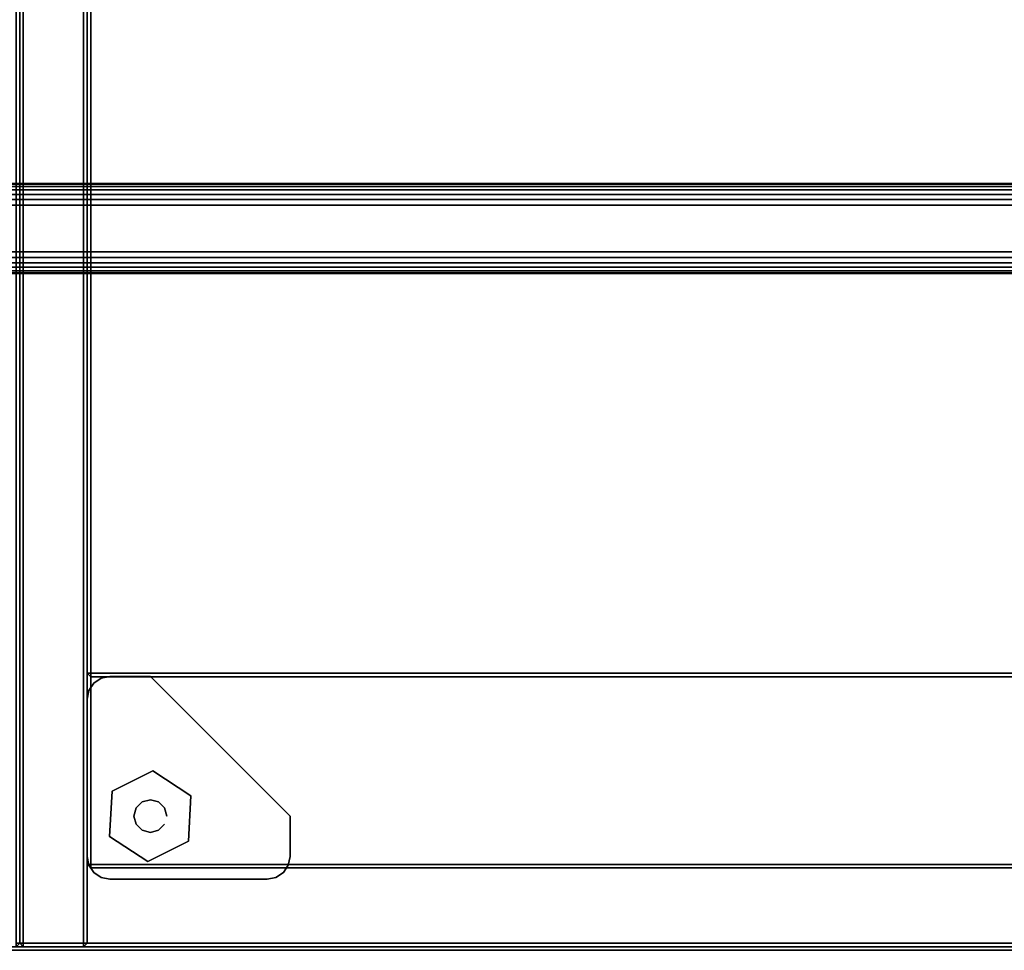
# Model space of a CAD drawing. Header units: inches. Extents: x -213 to 429, y -72 to 85.
# Tile 619 of 656: x 377 to 388, y 62 to 72. Entities that reach past the tile are written whole.
import ezdxf
from ezdxf.enums import TextEntityAlignment as Align

# ---------------------------------------------------------------- set-up
doc = ezdxf.new("R2010")
doc.units = ezdxf.units.IN
doc.header["$LTSCALE"] = 96
doc.header["$MEASUREMENT"] = 0
doc.header["$PDSIZE"] = -1
for name, color, linetype in [('A-FURN-3-BE_HOLD-BKCASE-BOTTOM-WOOD-HORIZONTAL', 33, 'Continuous'), ('A-FURN-3-BE_HOLD-BKCASE-BOTTOM-WOOD-TRIM-HORIZONTAL', 37, 'Continuous'), ('A-FURN-3-BE_HOLD-BKCASE-BOTTOM-WOOD-TRIM-VERTICAL', 37, 'Continuous'), ('A-FURN-3-BE_HOLD-BKCASE-SHELF-HOLE', 250, 'Continuous'), ('A-FURN-3-BE_HOLD-BKCASE-SHELF-WOOD-HORIZONTAL', 33, 'Continuous'), ('A-FURN-3-BE_HOLD-BKCASE-SHELF-WOOD-TRIM-HORIZONTAL', 37, 'Continuous'), ('A-FURN-3-BE_HOLD-BKCASE-SHELF-WOOD-TRIM-VERTICAL', 37, 'Continuous'), ('A-FURN-3-BE_HOLD-BKCASE-SIDE-WOOD-TRIM-HORIZONTAL', 37, 'Continuous'), ('A-FURN-3-BE_HOLD-BKCASE-SIDE-WOOD-TRIM-VERTICAL', 37, 'Continuous'), ('A-FURN-3-BE_HOLD-BKCASE-SIDE-WOOD-VERTICAL', 33, 'Continuous'), ('A-FURN-3-BE_HOLD-BKCASE-SUPPORT-GLIDE-METAL', 251, 'Continuous'), ('A-FURN-3-BE_HOLD-BKCASE-SUPPORT-PLASTIC', 251, 'Continuous'), ('A-FURN-3-BE_HOLD-BKCASE-TOP-FALSE', 251, 'Continuous'), ('A-FURN-3-BE_HOLD-LEG-BASE', 253, 'Continuous'), ('A-FURN-3-BE_HOLD-STOR-BOTTOM-WOOD-TRIM-VERTICAL', 37, 'Continuous'), ('A-FURN-3-BE_HOLD-STOR-TOP-WOOD-HORIZONTAL', 33, 'Continuous'), ('A-FURN-3-BE_HOLD-STOR-TOP-WOOD-TRIM-HORIZONTAL', 37, 'Continuous'), ('A-FURN-3-NODE', 7, 'Continuous'), ('A-FURN-HAWORTH-ATT', 251, 'Continuous')]:
    doc.layers.add(name, color=color, linetype=linetype)
doc.styles.get("Standard").update_dxf_attribs({"font": 'trebuc.ttf'})

# ---------------------------------------------------------------- blocks, each defined once
blk = doc.blocks.new('BMAL-1684-YYYYS-1HG-3D-3')
at = {"layer": 'A-FURN-3-BE_HOLD-STOR-TOP-WOOD-HORIZONTAL'}
for points, invisible_edges in [([(0.04, -0.04, 21.35), (83.93, -0.04, 21.35), (83.93, -15.96, 21.35), (0.04, -15.96, 21.35)], 1), ([(83.93, -15.96, 22.1), (83.93, -0.04, 22.1), (0.04, -0.04, 22.1), (0.04, -15.96, 22.1)], 2)]:
    blk.add_3dface(points, dxfattribs=dict(at, invisible_edges=invisible_edges))
at = {"layer": 'A-FURN-3-BE_HOLD-STOR-TOP-WOOD-TRIM-HORIZONTAL'}
for points in [[(0.04, -16, 21.39), (0.04, -15.96, 21.35), (83.93, -15.96, 21.35), (83.93, -16, 21.39)], [(0.04, -15.96, 22.1), (0.04, -16, 22.06), (83.93, -16, 22.06), (83.93, -15.96, 22.1)], [(83.93, -16, 21.39), (83.93, -16, 22.06), (0.04, -16, 22.06), (0.04, -16, 21.39)]]:
    blk.add_3dface(points, dxfattribs=at)
at = {"layer": 'A-FURN-HAWORTH-ATT', "flags": 1}
for tag, p in [('HAWMC', (0, 0)), ('HAWPN', (0, -0.167)), ('HAWSN', (0, -0.333))]:
    blk.add_attdef(tag, text='', height=0.1, dxfattribs=at).set_placement(p, align=Align.TOP_CENTER)
blk = doc.blocks.new('BB22N-1630-TTRNN-WITH-GLIDES-3D-3')
at = {"layer": 'A-FURN-3-BE_HOLD-BKCASE-BOTTOM-WOOD-HORIZONTAL'}
for points, invisible_edges in [([(0.04, -0.04, 0.59), (29.92, -0.04, 0.59), (29.92, -15.92, 0.59), (0.04, -15.92, 0.59)], 1), ([(29.92, -15.92, 1.34), (29.92, -0.04, 1.34), (0.04, -0.04, 1.34), (0.04, -15.92, 1.34)], 2)]:
    blk.add_3dface(points, dxfattribs=dict(at, invisible_edges=invisible_edges))
at = {"layer": 'A-FURN-3-BE_HOLD-BKCASE-BOTTOM-WOOD-TRIM-HORIZONTAL'}
for points in [[(0.04, -15.96, 0.63), (0.04, -15.92, 0.59), (29.92, -15.92, 0.59), (29.92, -15.96, 0.63)], [(0.04, -15.92, 1.34), (0.04, -15.96, 1.3), (29.92, -15.96, 1.3), (29.92, -15.92, 1.34)], [(29.92, -15.96, 0.63), (29.92, -15.96, 1.3), (0.04, -15.96, 1.3), (0.04, -15.96, 0.63)]]:
    blk.add_3dface(points, dxfattribs=at)
at = {"layer": 'A-FURN-3-BE_HOLD-BKCASE-BOTTOM-WOOD-TRIM-VERTICAL'}
for points in [[(0.04, -0.04, 1.34), (0, -0.04, 1.3), (0, -15.92, 1.3), (0.04, -15.92, 1.34)], [(0.04, -15.92, 0.59), (0, -15.92, 0.63), (0, -0.04, 0.63), (0.04, -0.04, 0.59)], [(0, -15.92, 0.63), (0, -15.92, 1.3), (0, -0.04, 1.3), (0, -0.04, 0.63)], [(0, -15.92, 0.63), (0.04, -15.96, 0.63), (0.04, -15.96, 1.3), (0, -15.92, 1.3)], [(0, -15.92, 1.3), (0.04, -15.96, 1.3), (0.04, -15.92, 1.34)], [(0, -15.92, 0.63), (0.04, -15.92, 0.59), (0.04, -15.96, 0.63)]]:
    blk.add_3dface(points, dxfattribs=at)
at = {"layer": 'A-FURN-3-BE_HOLD-BKCASE-SHELF-HOLE'}
for points, invisible_edges in [([(0.751, -6.348, 12.797), (0.751, -6.357, 12.845), (0.751, -6.357, 12.75), (0.751, -6.348, 12.797)], 2), ([(0.751, -6.348, 15.797), (0.751, -6.357, 15.845), (0.751, -6.357, 15.75), (0.751, -6.348, 15.797)], 2), ([(0.751, -6.357, 12.845), (0.751, -6.384, 12.886), (0.751, -6.384, 12.709), (0.751, -6.357, 12.75)], 10), ([(0.751, -6.357, 15.845), (0.751, -6.384, 15.886), (0.751, -6.384, 15.709), (0.751, -6.357, 15.75)], 10), ([(0.751, -6.384, 12.886), (0.751, -6.425, 12.913), (0.751, -6.425, 12.682), (0.751, -6.384, 12.709)], 10), ([(0.751, -6.384, 15.886), (0.751, -6.425, 15.913), (0.751, -6.425, 15.682), (0.751, -6.384, 15.709)], 10), ([(0.751, -6.425, 12.913), (0.751, -6.473, 12.922), (0.751, -6.473, 12.672), (0.751, -6.425, 12.682)], 10), ([(0.751, -6.425, 15.913), (0.751, -6.473, 15.922), (0.751, -6.473, 15.672), (0.751, -6.425, 15.682)], 10), ([(0.751, -6.473, 12.922), (0.751, -6.52, 12.913), (0.751, -6.52, 12.682), (0.751, -6.473, 12.672)], 10), ([(0.751, -6.473, 15.922), (0.751, -6.52, 15.913), (0.751, -6.52, 15.682), (0.751, -6.473, 15.672)], 10), ([(0.751, -6.52, 12.913), (0.751, -6.561, 12.886), (0.751, -6.561, 12.709), (0.751, -6.52, 12.682)], 10), ([(0.751, -6.52, 15.913), (0.751, -6.561, 15.886), (0.751, -6.561, 15.709), (0.751, -6.52, 15.682)], 10), ([(0.751, -6.561, 12.886), (0.751, -6.588, 12.845), (0.751, -6.588, 12.75), (0.751, -6.561, 12.709)], 10), ([(0.751, -6.561, 15.886), (0.751, -6.588, 15.845), (0.751, -6.588, 15.75), (0.751, -6.561, 15.709)], 10), ([(0.751, -6.588, 12.845), (0.751, -6.598, 12.797), (0.751, -6.598, 12.797), (0.751, -6.588, 12.75)], 8), ([(0.751, -6.588, 15.845), (0.751, -6.598, 15.797), (0.751, -6.598, 15.797), (0.751, -6.588, 15.75)], 8), ([(0.751, -9.238, 12.797), (0.751, -9.247, 12.845), (0.751, -9.247, 12.75), (0.751, -9.238, 12.797)], 2), ([(0.751, -9.238, 15.797), (0.751, -9.247, 15.845), (0.751, -9.247, 15.75), (0.751, -9.238, 15.797)], 2), ([(0.751, -9.247, 12.845), (0.751, -9.274, 12.886), (0.751, -9.274, 12.709), (0.751, -9.247, 12.75)], 10), ([(0.751, -9.247, 15.845), (0.751, -9.274, 15.886), (0.751, -9.274, 15.709), (0.751, -9.247, 15.75)], 10), ([(0.751, -9.274, 12.886), (0.751, -9.315, 12.913), (0.751, -9.315, 12.682), (0.751, -9.274, 12.709)], 10), ([(0.751, -9.274, 15.886), (0.751, -9.315, 15.913), (0.751, -9.315, 15.682), (0.751, -9.274, 15.709)], 10), ([(0.751, -9.315, 12.913), (0.751, -9.363, 12.922), (0.751, -9.363, 12.672), (0.751, -9.315, 12.682)], 10), ([(0.751, -9.315, 15.913), (0.751, -9.363, 15.922), (0.751, -9.363, 15.672), (0.751, -9.315, 15.682)], 10), ([(0.751, -9.363, 12.922), (0.751, -9.41, 12.913), (0.751, -9.41, 12.682), (0.751, -9.363, 12.672)], 10), ([(0.751, -9.363, 15.922), (0.751, -9.41, 15.913), (0.751, -9.41, 15.682), (0.751, -9.363, 15.672)], 10), ([(0.751, -9.41, 12.913), (0.751, -9.451, 12.886), (0.751, -9.451, 12.709), (0.751, -9.41, 12.682)], 10), ([(0.751, -9.41, 15.913), (0.751, -9.451, 15.886), (0.751, -9.451, 15.709), (0.751, -9.41, 15.682)], 10), ([(0.751, -9.451, 12.886), (0.751, -9.478, 12.845), (0.751, -9.478, 12.75), (0.751, -9.451, 12.709)], 10), ([(0.751, -9.451, 15.886), (0.751, -9.478, 15.845), (0.751, -9.478, 15.75), (0.751, -9.451, 15.709)], 10), ([(0.751, -9.478, 12.845), (0.751, -9.488, 12.797), (0.751, -9.488, 12.797), (0.751, -9.478, 12.75)], 8), ([(0.751, -9.478, 15.845), (0.751, -9.488, 15.797), (0.751, -9.488, 15.797), (0.751, -9.478, 15.75)], 8)]:
    blk.add_3dface(points, dxfattribs=dict(at, invisible_edges=invisible_edges))
at = {"layer": 'A-FURN-3-BE_HOLD-BKCASE-SHELF-WOOD-HORIZONTAL', "invisible_edges": 10}
for points in [[(29.17, -15.045, 14.672), (29.17, -0.977, 14.672), (0.79, -0.977, 14.672), (0.79, -15.045, 14.672)], [(29.17, -0.977, 13.922), (29.17, -15.045, 13.922), (0.79, -15.045, 13.922), (0.79, -0.977, 13.922)]]:
    blk.add_3dface(points, dxfattribs=at)
at = {"layer": 'A-FURN-3-BE_HOLD-BKCASE-SHELF-WOOD-TRIM-HORIZONTAL'}
for points in [[(0.75, -15.045, 14.632), (0.75, -15.045, 13.962), (0.79, -15.085, 13.962), (0.79, -15.085, 14.632)], [(0.75, -15.045, 14.632), (0.79, -15.085, 14.632), (0.79, -15.085, 14.632), (0.79, -15.045, 14.672)], [(0.75, -15.045, 13.962), (0.79, -15.045, 13.922), (0.79, -15.045, 13.922), (0.79, -15.085, 13.962)], [(29.17, -15.045, 14.672), (0.79, -15.045, 14.672), (0.79, -15.085, 14.632), (29.17, -15.085, 14.632)], [(29.17, -15.085, 13.962), (0.79, -15.085, 13.962), (0.79, -15.045, 13.922), (29.17, -15.045, 13.922)], [(0.79, -15.085, 13.962), (29.17, -15.085, 13.962), (29.17, -15.085, 14.632), (0.79, -15.085, 14.632)]]:
    blk.add_3dface(points, dxfattribs=at)
at = {"layer": 'A-FURN-3-BE_HOLD-BKCASE-SHELF-WOOD-TRIM-VERTICAL'}
for points in [[(0.75, -15.045, 14.632), (0.79, -15.045, 14.672), (0.79, -0.977, 14.672), (0.75, -0.977, 14.632)], [(0.75, -0.977, 14.632), (0.75, -0.977, 13.962), (0.75, -15.045, 13.962), (0.75, -15.045, 14.632)], [(0.79, -15.045, 13.922), (0.75, -15.045, 13.962), (0.75, -0.977, 13.962), (0.79, -0.977, 13.922)]]:
    blk.add_3dface(points, dxfattribs=at)
at = {"layer": 'A-FURN-3-BE_HOLD-BKCASE-SIDE-WOOD-TRIM-HORIZONTAL'}
for points in [[(0, -0.04, 1.38), (0.04, -0.04, 1.34), (0.04, -15.92, 1.34), (0, -15.92, 1.38)], [(0, -15.92, 21.31), (0.04, -15.92, 21.35), (0.04, -0.04, 21.35), (0, -0.04, 21.31)], [(0.71, -0.04, 21.35), (0.04, -0.04, 21.35), (0.04, -15.92, 21.35), (0.71, -15.92, 21.35)], [(0.75, -15.92, 1.38), (0.71, -15.92, 1.34), (0.71, -0.04, 1.34), (0.75, -0.04, 1.38)], [(0.75, -0.04, 21.31), (0.71, -0.04, 21.35), (0.71, -15.92, 21.35), (0.75, -15.92, 21.31)]]:
    blk.add_3dface(points, dxfattribs=at)
at = {"layer": 'A-FURN-3-BE_HOLD-BKCASE-SIDE-WOOD-TRIM-VERTICAL'}
for points in [[(0.04, -15.92, 1.34), (0.04, -15.96, 1.38), (0, -15.92, 1.38)], [(0.04, -15.92, 21.35), (0, -15.92, 21.31), (0.04, -15.96, 21.31)], [(0, -15.92, 1.38), (0.04, -15.96, 1.38), (0.04, -15.96, 21.31), (0, -15.92, 21.31)], [(0.71, -15.92, 1.34), (0.71, -15.96, 1.38), (0.04, -15.96, 1.38), (0.04, -15.92, 1.34)], [(0.04, -15.92, 21.35), (0.04, -15.96, 21.31), (0.71, -15.96, 21.31), (0.71, -15.92, 21.35)], [(0.71, -15.96, 21.31), (0.04, -15.96, 21.31), (0.04, -15.96, 1.38), (0.71, -15.96, 1.38)], [(0.71, -15.92, 1.34), (0.75, -15.92, 1.38), (0.71, -15.96, 1.38)], [(0.71, -15.92, 21.35), (0.71, -15.96, 21.31), (0.75, -15.92, 21.31)], [(0.71, -15.96, 1.38), (0.75, -15.92, 1.38), (0.75, -15.92, 21.31), (0.71, -15.96, 21.31)]]:
    blk.add_3dface(points, dxfattribs=at)
at = {"layer": 'A-FURN-3-BE_HOLD-BKCASE-SIDE-WOOD-VERTICAL'}
for points, invisible_edges in [([(0, -15.92, 21.31), (0, -0.04, 21.31), (0, -0.04, 1.38), (0, -15.92, 1.38)], 2), ([(0.75, -0.04, 1.38), (0.75, -0.04, 21.31), (0.75, -15.92, 21.31), (0.75, -15.92, 1.38)], 1)]:
    blk.add_3dface(points, dxfattribs=dict(at, invisible_edges=invisible_edges))
at = {"layer": 'A-FURN-3-BE_HOLD-BKCASE-SUPPORT-GLIDE-METAL'}
for points, invisible_edges in [([(1.028, -14.232, 0.231), (1.873, -14.786, 0.231), (1.902, -14.282, 0.231), (1.48, -14.005, 0.231)], 1), ([(1.48, -14.005), (1.902, -14.282), (1.873, -14.786), (1.028, -14.232)], 4), ([(0.999, -14.736, 0.231), (1.422, -15.014, 0.231), (1.873, -14.786, 0.231), (1.028, -14.232, 0.231)], 4), ([(1.028, -14.232), (1.873, -14.786), (1.422, -15.014), (0.999, -14.736)], 1)]:
    blk.add_3dface(points, dxfattribs=dict(at, invisible_edges=invisible_edges))
for points in [[(1.48, -14.005, 0.231), (1.48, -14.005), (1.028, -14.232), (1.028, -14.232, 0.231)], [(1.902, -14.282, 0.231), (1.902, -14.282), (1.48, -14.005), (1.48, -14.005, 0.231)], [(1.028, -14.232, 0.231), (1.028, -14.232), (0.999, -14.736), (0.999, -14.736, 0.231)], [(1.873, -14.786, 0.231), (1.873, -14.786), (1.902, -14.282), (1.902, -14.282, 0.231)], [(0.999, -14.736, 0.231), (0.999, -14.736), (1.422, -15.014), (1.422, -15.014, 0.231)], [(1.422, -15.014, 0.231), (1.422, -15.014), (1.873, -14.786), (1.873, -14.786, 0.231)]]:
    blk.add_3dface(points, dxfattribs=at)
at = {"layer": 'A-FURN-3-BE_HOLD-BKCASE-SUPPORT-PLASTIC'}
for points, invisible_edges in [([(0.824, -13.032, 0.231), (0.906, -12.977, 0.231), (2.983, -15.054, 0.231), (2.928, -15.136, 0.231)], 10), ([(3.002, -14.958, 0.231), (2.983, -15.054, 0.231), (0.906, -12.977, 0.231), (1.002, -12.958, 0.231)], 10), ([(1.002, -12.958, 0.231), (1.451, -12.958, 0.231), (3.002, -14.509, 0.231), (3.002, -14.958, 0.231)], 8), ([(0.75, -13.21, 0.231), (0.769, -13.114, 0.231), (2.846, -15.191, 0.231), (2.75, -15.21, 0.231)], 10), ([(2.928, -15.136, 0.231), (2.846, -15.191, 0.231), (0.769, -13.114, 0.231), (0.824, -13.032, 0.231)], 10), ([(2.75, -15.21, 0.231), (1.002, -15.21, 0.231), (0.75, -14.958, 0.231), (0.75, -13.21, 0.231)], 10), ([(0.769, -15.054, 0.231), (0.75, -14.958, 0.231), (1.002, -15.21, 0.231), (0.906, -15.191, 0.231)], 10), ([(0.906, -15.191, 0.231), (0.824, -15.136, 0.231), (0.769, -15.054, 0.231)], 8)]:
    blk.add_3dface(points, dxfattribs=dict(at, invisible_edges=invisible_edges))
blk.add_3dface([(3.002, -14.509, 0.59), (3.002, -14.509, 0.231), (1.451, -12.958, 0.231), (1.451, -12.958, 0.59)], dxfattribs=at)
at = {"layer": 'A-FURN-3-BE_HOLD-BKCASE-TOP-FALSE'}
for points in [[(0.75, -12.92, 21.31), (0.79, -12.92, 21.35), (0.79, -0.977, 21.35), (0.75, -0.977, 21.31)], [(0.75, -0.977, 21.31), (0.75, -0.977, 20.64), (0.75, -12.92, 20.64), (0.75, -12.92, 21.31)], [(0.79, -12.92, 20.6), (0.75, -12.92, 20.64), (0.75, -0.977, 20.64), (0.79, -0.977, 20.6)], [(0.75, -12.92, 21.31), (0.75, -12.92, 20.64), (0.79, -12.96, 20.64), (0.79, -12.96, 21.31)], [(0.75, -12.92, 21.31), (0.79, -12.96, 21.31), (0.79, -12.96, 21.31), (0.79, -12.92, 21.35)], [(0.75, -12.92, 20.64), (0.79, -12.92, 20.6), (0.79, -12.92, 20.6), (0.79, -12.96, 20.64)], [(29.17, -12.92, 21.35), (0.79, -12.92, 21.35), (0.79, -12.96, 21.31), (29.17, -12.96, 21.31)], [(29.17, -12.96, 20.64), (0.79, -12.96, 20.64), (0.79, -12.92, 20.6), (29.17, -12.92, 20.6)], [(0.79, -12.96, 20.64), (29.17, -12.96, 20.64), (29.17, -12.96, 21.31), (0.79, -12.96, 21.31)]]:
    blk.add_3dface(points, dxfattribs=at)
at = {"layer": 'A-FURN-3-BE_HOLD-BKCASE-TOP-FALSE', "invisible_edges": 10}
for points in [[(29.17, -12.92, 21.35), (29.17, -0.977, 21.35), (0.79, -0.977, 21.35), (0.79, -12.92, 21.35)], [(29.17, -0.977, 20.6), (29.17, -12.92, 20.6), (0.79, -12.92, 20.6), (0.79, -0.977, 20.6)]]:
    blk.add_3dface(points, dxfattribs=at)
at = {"layer": 'A-FURN-3-NODE'}
blk.add_point((0, -15.96), dxfattribs=at)
at = {"layer": 'A-FURN-HAWORTH-ATT', "flags": 1}
for tag, p in [('HAWMC', (0, 0)), ('HAWPN', (0, -0.167)), ('HAWSN', (0, -0.333))]:
    blk.add_attdef(tag, text='', height=0.1, dxfattribs=at).set_placement(p, align=Align.TOP_CENTER)
at = {"layer": 'A-FURN-3-BE_HOLD-BKCASE-SUPPORT-GLIDE-METAL'}
mesh = blk.add_polymesh((2, 12), dxfattribs=dict(at, n_close=True))
for k, corner in enumerate([(1.633, -14.509, 0.231), (1.608, -14.418, 0.231), (1.542, -14.352, 0.231), (1.451, -14.327, 0.231), (1.36, -14.352, 0.231), (1.293, -14.418, 0.231), (1.269, -14.509, 0.231), (1.293, -14.6, 0.231), (1.36, -14.667, 0.231), (1.451, -14.691, 0.231), (1.542, -14.667, 0.231), (1.608, -14.6, 0.231), (1.633, -14.509, 0.455), (1.608, -14.418, 0.455), (1.542, -14.352, 0.455), (1.451, -14.327, 0.455), (1.36, -14.352, 0.455), (1.293, -14.418, 0.455), (1.269, -14.509, 0.455), (1.293, -14.6, 0.455), (1.36, -14.667, 0.455), (1.451, -14.691, 0.455), (1.542, -14.667, 0.455), (1.608, -14.6, 0.455)]):
    mesh.set_mesh_vertex(divmod(k, 12), corner)
at = {"layer": 'A-FURN-3-BE_HOLD-BKCASE-SUPPORT-PLASTIC'}
mesh = blk.add_polymesh((2, 17), dxfattribs=at)
for k, corner in enumerate([(3.002, -14.509, 0.59), (3.002, -14.958, 0.59), (2.983, -15.054, 0.59), (2.928, -15.136, 0.59), (2.846, -15.191, 0.59), (2.75, -15.21, 0.59), (1.002, -15.21, 0.59), (0.906, -15.191, 0.59), (0.824, -15.136, 0.59), (0.769, -15.054, 0.59), (0.75, -14.958, 0.59), (0.75, -13.21, 0.59), (0.769, -13.114, 0.59), (0.824, -13.032, 0.59), (0.906, -12.977, 0.59), (1.002, -12.958, 0.59), (1.451, -12.958, 0.59), (3.002, -14.509, 0.231), (3.002, -14.958, 0.231), (2.983, -15.054, 0.231), (2.928, -15.136, 0.231), (2.846, -15.191, 0.231), (2.75, -15.21, 0.231), (1.002, -15.21, 0.231), (0.906, -15.191, 0.231), (0.824, -15.136, 0.231), (0.769, -15.054, 0.231), (0.75, -14.958, 0.231), (0.75, -13.21, 0.231), (0.769, -13.114, 0.231), (0.824, -13.032, 0.231), (0.906, -12.977, 0.231), (1.002, -12.958, 0.231), (1.451, -12.958, 0.231)]):
    mesh.set_mesh_vertex(divmod(k, 17), corner)
blk = doc.blocks.new('BS22-1624-TTNRWNR-WITH-GLIDES-3D-3')
at = {"layer": 'A-FURN-3-BE_HOLD-STOR-BOTTOM-WOOD-TRIM-VERTICAL'}
for points in [[(23.92, -15.92, 1.34), (23.96, -15.92, 1.3), (23.96, -0.04, 1.3), (23.92, -0.04, 1.34)], [(23.92, -0.04, 0.59), (23.96, -0.04, 0.63), (23.96, -15.92, 0.63), (23.92, -15.92, 0.59)], [(23.96, -15.92, 1.3), (23.96, -15.92, 0.63), (23.96, -0.04, 0.63), (23.96, -0.04, 1.3)], [(23.96, -15.92, 1.3), (23.92, -15.92, 1.34), (23.92, -15.96, 1.3)], [(23.96, -15.92, 0.63), (23.92, -15.96, 0.63), (23.92, -15.92, 0.59)], [(23.96, -15.92, 1.3), (23.92, -15.96, 1.3), (23.92, -15.96, 0.63), (23.96, -15.92, 0.63)]]:
    blk.add_3dface(points, dxfattribs=at)
at = {"layer": 'A-FURN-3-NODE'}
blk.add_point((23.96, -15.96), dxfattribs=at)
at = {"layer": 'A-FURN-HAWORTH-ATT', "flags": 1}
for tag, p in [('HAWMC', (0, 0)), ('HAWPN', (0, -0.167)), ('HAWSN', (0, -0.333))]:
    blk.add_attdef(tag, text='', height=0.1, dxfattribs=at).set_placement(p, align=Align.TOP_CENTER)
blk = doc.blocks.new('BAZS-1684-S2NN-3D-3')
at = {"layer": 'A-FURN-HAWORTH-ATT', "flags": 1}
for tag, p in [('HAWMC', (0, 0)), ('HAWPN', (0, -0.167)), ('HAWSN', (0, -0.333))]:
    blk.add_attdef(tag, text='', height=0.1, dxfattribs=at).set_placement(p, align=Align.TOP_CENTER)
at = {"layer": 'A-FURN-3-BE_HOLD-LEG-BASE'}
mesh = blk.add_polymesh((2, 28), dxfattribs=at)
for k, corner in enumerate([(79.817, -8.24, 7.205), (79.817, -7.72, 7.205), (79.818, -7.658, 7.197), (79.821, -7.6, 7.173), (79.826, -7.55, 7.135), (79.832, -7.512, 7.086), (79.839, -7.488, 7.028), (79.846, -7.48, 6.965), (80.032, -7.48, 5.445), (80.039, -7.488, 5.382), (80.046, -7.512, 5.324), (80.052, -7.55, 5.275), (80.057, -7.6, 5.237), (80.06, -7.658, 5.213), (80.061, -7.72, 5.205), (80.061, -8.24, 5.205), (80.06, -8.302, 5.213), (80.057, -8.36, 5.237), (80.052, -8.41, 5.275), (80.046, -8.448, 5.324), (80.039, -8.472, 5.382), (80.032, -8.48, 5.445), (79.846, -8.48, 6.965), (79.839, -8.472, 7.028), (79.832, -8.448, 7.086), (79.826, -8.41, 7.135), (79.821, -8.36, 7.173), (79.818, -8.302, 7.197), (4.103, -8.24, 7.205), (4.103, -7.72, 7.205), (4.102, -7.658, 7.197), (4.099, -7.6, 7.173), (4.094, -7.55, 7.135), (4.088, -7.512, 7.086), (4.081, -7.488, 7.028), (4.074, -7.48, 6.965), (3.888, -7.48, 5.445), (3.881, -7.488, 5.382), (3.874, -7.512, 5.324), (3.868, -7.55, 5.275), (3.863, -7.6, 5.237), (3.86, -7.658, 5.213), (3.859, -7.72, 5.205), (3.859, -8.24, 5.205), (3.86, -8.302, 5.213), (3.863, -8.36, 5.237), (3.868, -8.41, 5.275), (3.874, -8.448, 5.324), (3.881, -8.472, 5.382), (3.888, -8.48, 5.445), (4.074, -8.48, 6.965), (4.081, -8.472, 7.028), (4.088, -8.448, 7.086), (4.094, -8.41, 7.135), (4.099, -8.36, 7.173), (4.102, -8.302, 7.197)]):
    mesh.set_mesh_vertex(divmod(k, 28), corner)

msp = doc.modelspace()

# ---------------------------------------------------------------- block references
for name, p in [('BMAL-1684-YYYYS-1HG-3D-3', (323.502, 77.848)), ('BAZS-1684-S2NN-3D-3', (323.502, 77.848)), ('BS22-1624-TTNRWNR-WITH-GLIDES-3D-3', (353.462, 77.848)), ('BB22N-1630-TTRNN-WITH-GLIDES-3D-3', (377.422, 77.848))]:
    msp.add_blockref(name, p)

doc.saveas('drawing.dxf')
